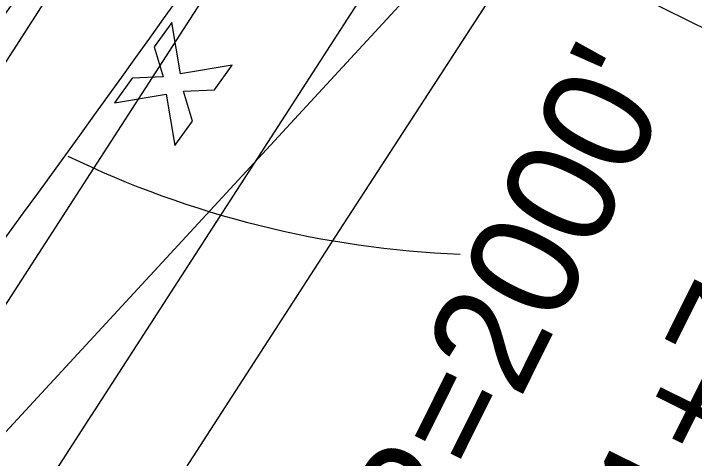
# Model space of a CAD drawing. Extents: x 14104283 to 14129344, y 8637090 to 8673339.
# Drawn here: x 14119237.5 to 14119299.6, y 8668965.6 to 8669006.2 of the extents above; entities that cross this region are included whole.
import ezdxf

# ---------------------------------------------------------------- set-up
doc = ezdxf.new("R2010")
doc.units = 0
for name, color, linetype in [('Cell', 7, 'Continuous'), ('dsnNonPlotable', 7, 'Continuous'), ('dsnPaintExistingBrokenLaneLineWhite', 7, 'Continuous'), ('dsnPaintExistingEdgeLineRightWhite', 7, 'Continuous'), ('dsnPaintRemoveDoubleCenterLineYellow', 7, 'Continuous'), ('dsnShadingPaved', 7, 'Continuous'), ('dsnStdLabel', 7, 'Continuous'), ('dsnStgShadingPrevPav', 7, 'Continuous'), ('dsnTapePlaceChannelizingLaneWhite', 7, 'Continuous'), ('dsnTapePlaceChannelizingLaneYellow', 7, 'Continuous')]:
    doc.layers.add(name, color=color, linetype=linetype)

msp = doc.modelspace()

# ---------------------------------------------------------------- linework, layer by layer
at = {"layer": 'Cell'}
for p, q in [((14119251.938, 8669005.381), (14119250.345, 8669003.139)), ((14119252.733, 8669000.674), (14119251.938, 8669005.381)), ((14119250.345, 8669003.139), (14119251.165, 8669000.409)), ((14119257.44, 8669001.47), (14119252.733, 8669000.674)), ((14119255.846, 8668999.228), (14119257.44, 8669001.47)), ((14119248.317, 8669000.287), (14119246.723, 8668998.045)), ((14119251.165, 8669000.409), (14119248.317, 8669000.287)), ((14119246.723, 8668998.045), (14119251.43, 8668998.841)), ((14119251.43, 8668998.841), (14119252.225, 8668994.134)), ((14119252.998, 8668999.106), (14119255.846, 8668999.228)), ((14119253.818, 8668996.376), (14119252.998, 8668999.106)), ((14119252.225, 8668994.134), (14119253.818, 8668996.376))]:
    msp.add_line(p, q, dxfattribs=at)
at = {"layer": 'dsnNonPlotable'}
msp.add_lwpolyline([(14118092.03, 8667853.709), (14118786.76, 8669258.845), (14119692.142, 8668811.203), (14118997.412, 8667406.068)], close=True, dxfattribs=at)
at = {"layer": 'dsnPaintExistingBrokenLaneLineWhite'}
msp.add_line((14119234.389, 8668975.908), (14119353.592, 8669160.466), dxfattribs=at)
at = {"layer": 'dsnPaintExistingEdgeLineRightWhite'}
for p, q in [((14119244.609, 8668969.513), (14119329.789, 8669101.47)), ((14119195.171, 8668892.925), (14119244.637, 8668969.555))]:
    msp.add_line(p, q, dxfattribs=at)
at = {"layer": 'dsnPaintRemoveDoubleCenterLineYellow'}
msp.add_line((14119175.565, 8668906.951), (14119292.215, 8669087.555), dxfattribs=at)
at = {"layer": 'dsnShadingPaved'}
for radius in [1988, 2000]:
    msp.add_arc((14117622.377, 8670166.303), radius, 323.15224, 327.157369, dxfattribs=at)
at = {"layer": 'dsnStdLabel'}
msp.add_line((14119212.122, 8668941.294), (14119299.052, 8669035.481), dxfattribs=at)
msp.add_lwpolyline([(14119299.052, 8669035.481), (14119267.203, 8668986.395), (14119235.589, 8668937.493), (14119203.774, 8668887.788), (14119172.82, 8668837.381)], dxfattribs=at)
for centre, radius, start, end in [((14120503.024, 8668359.238), 1488, 147.24256, 158.157867), ((14119281.899, 8669074.882), 90.729, 244.23662, 267.67954), ((14119192.104, 8668839.535), 131.042, 49.532, 76.43477)]:
    msp.add_arc(centre, radius, start, end, dxfattribs=at)
at = {"layer": 'dsnStgShadingPrevPav'}
msp.add_lwpolyline([(14119455.82, 8669289.132), (14119447.45, 8669266.1), (14119424.618, 8669230.678), (14119396.25, 8669185.734), (14119365.958, 8669139.106), (14119334.972, 8669091.449), (14119304.908, 8669044.507), (14119267.203, 8668986.395), (14119235.589, 8668937.493), (14119203.774, 8668887.788), (14119172.82, 8668837.381)], dxfattribs=at)
at = {"layer": 'dsnTapePlaceChannelizingLaneWhite'}
msp.add_arc((14117622.377, 8670166.303), 2000, 323.15224, 327.157369, dxfattribs=at)
at = {"layer": 'dsnTapePlaceChannelizingLaneYellow'}
msp.add_arc((14117622.377, 8670166.303), 1988, 323.15224, 327.157369, dxfattribs=at)

# ---------------------------------------------------------------- texts
at = {"layer": 'dsnStdLabel'}
for s, height, p in [("R=2000'", 10, (14119275.906, 8668955.232)), ('PRC Sta. 1601+76.9', 9.99998, (14119262.421, 8668884.544))]:
    msp.add_text(s, height=height, rotation=63.60023, dxfattribs=at).set_placement(p)

doc.saveas('drawing.dxf')
